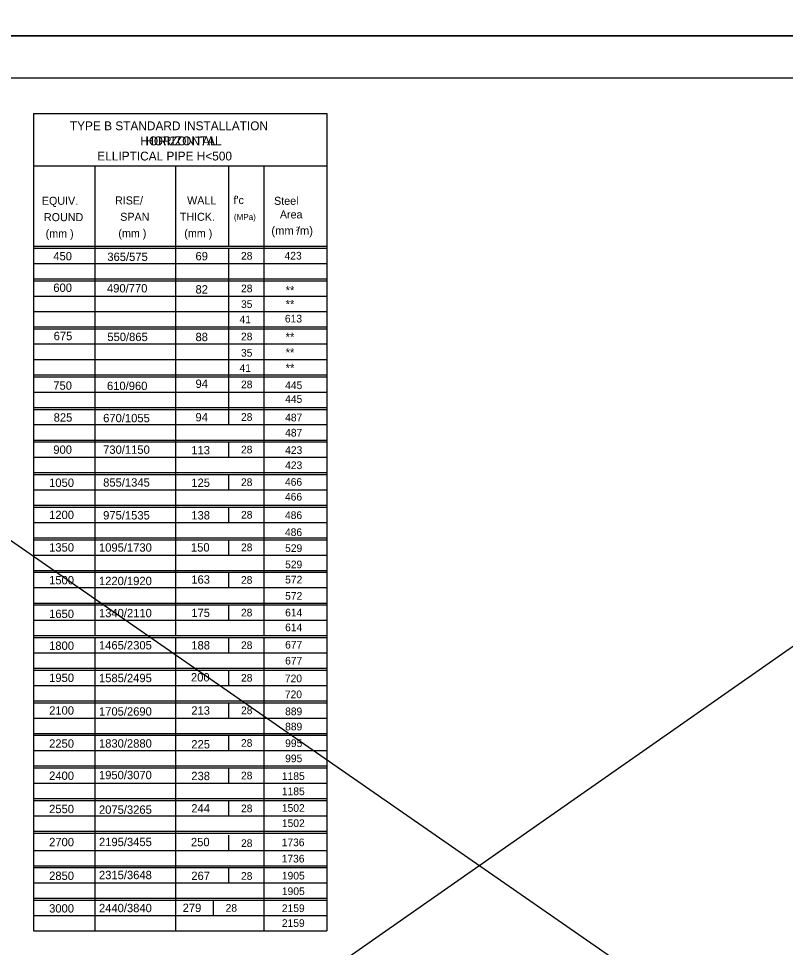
# Model space of a CAD drawing. Extents: x -22562 to -18409, y 3991 to 7171.
# Drawn here: x -20967.9 to -20692.7, y 5446.1 to 5779.6 of the extents above; entities that cross this region are included whole.
import ezdxf

# ---------------------------------------------------------------- set-up
doc = ezdxf.new("R2010")
doc.units = 0
for name, color, linetype in [('1', 7, 'Continuous'), ('2', 7, 'Continuous'), ('4', 7, 'Continuous'), ('Default', 7, 'Continuous'), ('PLT-BNDY', 7, 'Continuous')]:
    doc.layers.add(name, color=color, linetype=linetype)

msp = doc.modelspace()

# ---------------------------------------------------------------- linework, layer by layer
at = {"layer": '2'}
for p, q in [((-21185.85, 5758.37), (-20399.85, 5758.37)), ((-20962.54, 5745.54), (-20857.26, 5745.54)), ((-20962.54, 5745.54), (-20962.54, 5452.08)), ((-20857.26, 5745.54), (-20857.26, 5452.08)), ((-20962.54, 5726.77), (-20857.37, 5726.77)), ((-20940.54, 5726.77), (-20940.54, 5558.08)), ((-20911.54, 5726.77), (-20911.54, 5558.08)), ((-20892.55, 5726.77), (-20892.55, 5697.87)), ((-20879.89, 5726.77), (-20879.89, 5558.08)), ((-20962.54, 5697.87), (-20857.26, 5697.87)), ((-20962.54, 5697.18), (-20857.26, 5697.18)), ((-20892.55, 5697.18), (-20892.55, 5647.57)), ((-20962.54, 5691.71), (-20857.26, 5691.71)), ((-20962.54, 5686.17), (-20857.26, 5686.17)), ((-20962.54, 5686.17), (-20857.26, 5686.17)), ((-20962.54, 5685.49), (-20857.26, 5685.49)), ((-20962.54, 5685.49), (-20857.26, 5685.49)), ((-20892.55, 5685.49), (-20892.55, 5641.37)), ((-20962.54, 5679.98), (-20857.26, 5679.98)), ((-20962.54, 5674.44), (-20857.26, 5674.44)), ((-20962.54, 5668.9), (-20857.26, 5668.9)), ((-20962.54, 5668.9), (-20857.26, 5668.9)), ((-20962.54, 5668.21), (-20857.26, 5668.21)), ((-20892.55, 5668.21), (-20892.55, 5635.18)), ((-20962.54, 5662.78), (-20857.26, 5662.78)), ((-20962.54, 5657.24), (-20857.26, 5657.24)), ((-20962.54, 5651.7), (-20857.26, 5651.7)), ((-20962.54, 5651.7), (-20857.26, 5651.7)), ((-20962.54, 5651.7), (-20857.26, 5651.7)), ((-20962.54, 5651.01), (-20857.26, 5651.01)), ((-20892.55, 5651.01), (-20892.55, 5645.5)), ((-20962.54, 5645.5), (-20857.26, 5645.5)), ((-20962.54, 5640), (-20857.26, 5640)), ((-20962.54, 5640), (-20857.26, 5640)), ((-20962.54, 5639.31), (-20857.26, 5639.31)), ((-20892.55, 5639.31), (-20892.55, 5633.81)), ((-20962.54, 5633.81), (-20857.26, 5633.81)), ((-20962.54, 5628.3), (-20857.26, 5628.3)), ((-20962.54, 5628.3), (-20857.26, 5628.3)), ((-20962.54, 5627.61), (-20857.26, 5627.61)), ((-20892.55, 5627.61), (-20892.55, 5622.11)), ((-20962.54, 5622.11), (-20857.26, 5622.11)), ((-20962.54, 5616.6), (-20857.26, 5616.6)), ((-20962.54, 5616.6), (-20857.26, 5616.6)), ((-20962.54, 5615.91), (-20857.26, 5615.91)), ((-20892.55, 5615.91), (-20892.55, 5610.41)), ((-20962.54, 5610.41), (-20857.26, 5610.41)), ((-20962.54, 5604.9), (-20857.26, 5604.9)), ((-20962.54, 5604.9), (-20857.26, 5604.9)), ((-20962.54, 5604.22), (-20857.26, 5604.22)), ((-20962.54, 5604.22), (-20962.54, 5604.22)), ((-20892.55, 5604.22), (-20892.55, 5598.71)), ((-20962.54, 5598.71), (-20857.26, 5598.71)), ((-20962.54, 5593.2), (-20857.26, 5593.2)), ((-20962.54, 5593.2), (-20857.26, 5593.2)), ((-20962.54, 5592.52), (-20857.26, 5592.52)), ((-20911.54, 5592.52), (-20911.54, 5587.01)), ((-20892.55, 5592.52), (-20892.55, 5587.01)), ((-20962.54, 5587.01), (-20857.26, 5587.01)), ((-20962.54, 5581.51), (-20857.26, 5581.51)), ((-20962.54, 5581.51), (-20857.26, 5581.51)), ((-20962.54, 5580.82), (-20857.26, 5580.82)), ((-20911.54, 5580.82), (-20911.54, 5575.32)), ((-20892.55, 5580.82), (-20892.55, 5575.32)), ((-20962.54, 5575.32), (-20857.26, 5575.32)), ((-20962.54, 5569.78), (-20857.26, 5569.78)), ((-20962.54, 5569.09), (-20857.26, 5569.09)), ((-20911.54, 5569.81), (-20911.54, 5564.3)), ((-20911.54, 5569.09), (-20911.54, 5563.58)), ((-20892.55, 5569.09), (-20892.55, 5563.58)), ((-20962.54, 5563.58), (-20857.26, 5563.58)), ((-20962.54, 5558.08), (-20857.26, 5558.08)), ((-20962.54, 5557.39), (-20857.26, 5557.39)), ((-20940.54, 5557.39), (-20940.54, 5452.08)), ((-20911.54, 5558.08), (-20911.54, 5558.08)), ((-20911.54, 5557.39), (-20911.54, 5452.08)), ((-20892.55, 5557.39), (-20892.55, 5551.89)), ((-20879.89, 5557.39), (-20879.89, 5452.08)), ((-20962.54, 5551.89), (-20857.26, 5551.89)), ((-20962.54, 5546.38), (-20857.26, 5546.38)), ((-20962.54, 5546.38), (-20857.26, 5546.38)), ((-20962.54, 5546.38), (-20857.26, 5546.38)), ((-20962.54, 5545.69), (-20857.26, 5545.69)), ((-20892.55, 5545.69), (-20892.55, 5540.19)), ((-20962.54, 5540.19), (-20857.26, 5540.19)), ((-20962.54, 5534.68), (-20857.26, 5534.68)), ((-20962.54, 5534.68), (-20857.26, 5534.68)), ((-20962.54, 5534.68), (-20857.26, 5534.68)), ((-20962.54, 5533.99), (-20857.26, 5533.99)), ((-20911.54, 5534), (-20911.54, 5517.48)), ((-20911.54, 5533.99), (-20911.54, 5528.49)), ((-20892.55, 5533.99), (-20892.55, 5528.49)), ((-20962.54, 5528.49), (-20857.26, 5528.49)), ((-20962.54, 5522.98), (-20857.26, 5522.98)), ((-20962.54, 5522.98), (-20857.26, 5522.98)), ((-20962.54, 5522.98), (-20857.26, 5522.98)), ((-20962.54, 5522.3), (-20857.26, 5522.3)), ((-20911.54, 5522.98), (-20911.54, 5517.48)), ((-20911.54, 5522.3), (-20911.54, 5516.79)), ((-20892.55, 5522.3), (-20892.55, 5516.79)), ((-20962.54, 5516.79), (-20857.26, 5516.79)), ((-20962.54, 5511.28), (-20857.26, 5511.28)), ((-20962.54, 5511.28), (-20857.26, 5511.28)), ((-20962.54, 5510.6), (-20857.26, 5510.6)), ((-20962.54, 5510.6), (-20962.54, 5510.6)), ((-20911.54, 5510.6), (-20911.54, 5505.09)), ((-20892.55, 5510.6), (-20892.55, 5505.09)), ((-20962.54, 5505.09), (-20857.26, 5505.09)), ((-20962.54, 5499.55), (-20857.26, 5499.55)), ((-20962.54, 5499.55), (-20857.26, 5499.55)), ((-20962.54, 5498.87), (-20857.26, 5498.87)), ((-20962.54, 5498.87), (-20857.26, 5498.87)), ((-20911.54, 5499.59), (-20911.54, 5494.08)), ((-20911.54, 5498.87), (-20911.54, 5493.36)), ((-20911.54, 5498.87), (-20911.54, 5493.36)), ((-20892.55, 5498.87), (-20892.55, 5493.36)), ((-20962.54, 5493.36), (-20857.26, 5493.36)), ((-20962.54, 5487.86), (-20857.26, 5487.86)), ((-20962.54, 5487.17), (-20857.26, 5487.17)), ((-20962.54, 5487.17), (-20857.26, 5487.17)), ((-20962.54, 5487.17), (-20857.26, 5487.17)), ((-20911.54, 5488.58), (-20911.54, 5483.07)), ((-20911.54, 5487.86), (-20911.54, 5482.35)), ((-20911.54, 5486.48), (-20911.54, 5480.98)), ((-20911.54, 5486.48), (-20911.54, 5480.98)), ((-20892.55, 5486.48), (-20892.55, 5480.98)), ((-20962.54, 5480.98), (-20857.26, 5480.98)), ((-20962.54, 5475.47), (-20857.26, 5475.47)), ((-20911.54, 5475.47), (-20911.54, 5469.97)), ((-20962.54, 5474.79), (-20857.26, 5474.79)), ((-20911.54, 5474.79), (-20911.54, 5469.28)), ((-20911.54, 5474.79), (-20911.54, 5469.28)), ((-20892.55, 5474.79), (-20892.55, 5469.28)), ((-20962.54, 5469.28), (-20857.26, 5469.28)), ((-20962.54, 5463.78), (-20857.26, 5463.78)), ((-20962.54, 5463.78), (-20857.26, 5463.78)), ((-20962.54, 5463.09), (-20857.26, 5463.09)), ((-20911.54, 5463.78), (-20911.54, 5458.27)), ((-20911.54, 5463.09), (-20911.54, 5457.58)), ((-20898.08, 5463.09), (-20898.08, 5457.58)), ((-20962.54, 5457.58), (-20857.26, 5457.58)), ((-20962.54, 5452.08), (-20857.26, 5452.08))]:
    msp.add_line(p, q, dxfattribs=at)
at = {"layer": 'Default'}
for p, q in [((-21204.91, 5194.13), (-20392, 5762.9)), ((-20394.86, 5192.7), (-21214.93, 5761.47))]:
    msp.add_line(p, q, dxfattribs=at)
at = {"layer": 'PLT-BNDY'}
for points in [[(-21225.85, 6367.37), (-20384.85, 6367.37), (-20384.85, 5773.37), (-21225.85, 5773.37)], [(-21225.85, 5773.37), (-20384.85, 5773.37), (-20384.85, 5179.37), (-21225.85, 5179.37)]]:
    msp.add_lwpolyline(points, close=True, dxfattribs=at)

# ---------------------------------------------------------------- texts
at = {"layer": '1'}
for s, height, p in [('HORIZONTAL', 3.178, (-20922.42, 5734.1)), ('Steel', 2.875, (-20876.21, 5712.73)), ('Area', 2.875, (-20874.13, 5707.85))]:
    msp.add_text(s, height=height, dxfattribs=at).set_placement(p)
at = {"layer": '2'}
for s, height, p in [('EQUIV.', 2.875, (-20959.54, 5712.75)), ('RISE/', 2.875, (-20933.29, 5712.87)), ('WALL', 2.875, (-20907.42, 5712.87)), ("f'c", 2.875, (-20890.76, 5713)), ('ROUND', 2.875, (-20958.79, 5706.87)), ('SPAN', 2.875, (-20931.42, 5707)), ('THICK.', 2.875, (-20910.04, 5707)), ('(MPa)', 2.156, (-20890.62, 5707.3)), ('(mm )', 2.875, (-20958.17, 5701)), ('(mm )', 2.875, (-20932.08, 5701.12)), ('(mm )', 2.875, (-20908.42, 5701.12)), ('(mm /m)', 3, (-20877.19, 5701.97)), ('2', 1.5, (-20868.36, 5703.33)), ('450', 3, (-20955.43, 5692.81)), ('365/575', 3, (-20936.04, 5692.58)), ('69', 3, (-20904.41, 5692.81)), ('600', 3, (-20955.43, 5681.47)), ('490/770', 3, (-20936.17, 5681.28)), ('82', 3, (-20904.41, 5680.88)), ('675', 3, (-20955.3, 5664.14)), ('550/865', 3, (-20936.04, 5663.82)), ('88', 3, (-20904.41, 5663.79)), ('750', 3, (-20955.43, 5646.34)), ('610/960', 3, (-20936.17, 5646.24)), ('94', 3, (-20904.41, 5647)), ('825', 3, (-20955.3, 5634.9)), ('670/1055', 3, (-20937.54, 5634.68)), ('94', 3, (-20904.41, 5635)), ('900', 3, (-20955.43, 5623.35)), ('730/1150', 3, (-20937.54, 5623.34)), ('113', 3, (-20905.91, 5623.16)), ('1050', 3, (-20956.93, 5611.47)), ('855/1345', 3, (-20937.54, 5611.56)), ('125', 3, (-20905.91, 5611.47)), ('1200', 3, (-20956.93, 5599.92)), ('975/1535', 3, (-20937.54, 5599.77)), ('138', 3, (-20905.91, 5599.78)), ('1350', 3, (-20956.93, 5588.25)), ('1095/1730', 3, (-20939.04, 5588.21)), ('150', 3, (-20906.04, 5588.25)), ('1500', 3, (-20956.93, 5576.48)), ('1220/1920', 3, (-20939.04, 5576.21)), ('163', 3, (-20905.91, 5576.72)), ('1650', 3, (-20956.93, 5564.39)), ('1340/2110', 3, (-20939.04, 5564.67)), ('175', 3, (-20905.91, 5564.76)), ('1800', 3, (-20956.93, 5552.97)), ('1465/2305', 3, (-20939.04, 5553.12)), ('188', 3, (-20905.91, 5553.11)), ('1950', 3, (-20956.93, 5541.44)), ('1585/2495', 3, (-20939.04, 5541.36)), ('200', 3, (-20906.04, 5541.62)), ('2100', 3, (-20956.93, 5529.71)), ('1705/2690', 3, (-20939.04, 5529.36)), ('213', 3, (-20905.91, 5529.69)), ('2250', 3, (-20956.93, 5517.84)), ('1830/2880', 3, (-20939.04, 5517.87)), ('225', 3, (-20905.91, 5517.57)), ('2400', 3, (-20956.93, 5506.29)), ('1950/3070', 3, (-20939.04, 5506.53)), ('238', 3, (-20905.91, 5506.2)), ('2550', 3, (-20956.93, 5494.34)), ('2075/3265', 3, (-20939.04, 5494.11)), ('244', 3, (-20905.91, 5494.58)), ('2700', 3, (-20956.93, 5482.47)), ('2195/3455', 3, (-20939.04, 5482.51)), ('250', 3, (-20906.04, 5482.47)), ('2850', 3, (-20956.93, 5470.37)), ('2315/3648', 3, (-20939.04, 5470.64)), ('267', 3, (-20905.91, 5470.35)), ('3000', 3, (-20956.93, 5458.66)), ('2440/3840', 3, (-20939.04, 5458.78)), ('279', 3, (-20909.02, 5458.85))]:
    msp.add_text(s, height=height, dxfattribs=at).set_placement(p)
at = {"layer": '4'}
for s, height, p in [('TYPE B STANDARD INSTALLATION', 3.1784, (-20949.48, 5739.5)), (' HORIZONTAL', 3.1784, (-20925.36, 5734.07)), ('ELLIPTICAL PIPE H<500', 3.1784, (-20939.63, 5728.65)), ('28', 2.752, (-20888.08, 5693.05)), ('423', 2.752, (-20872.45, 5693.09)), ('28', 2.752, (-20888.08, 5681.35)), ('**', 3, (-20872.07, 5680.54)), ('35', 2.752, (-20888.08, 5675.7)), ('**', 3, (-20872.07, 5675.58)), ('41', 2.752, (-20888.59, 5670.23)), ('613', 2.752, (-20872.33, 5670.5)), ('28', 2.752, (-20888.08, 5664.08)), ('**', 3, (-20872.07, 5663.81)), ('35', 2.752, (-20888.08, 5658.23)), ('**', 3, (-20872.07, 5658.23)), ('41', 2.752, (-20888.59, 5652.77)), ('**', 3, (-20872.07, 5652.65)), ('28', 2.752, (-20888.08, 5646.88)), ('445', 2.752, (-20872.24, 5646.57)), ('445', 2.752, (-20872.24, 5641.64)), ('28', 2.752, (-20888.08, 5635.18)), ('487', 2.752, (-20872.24, 5635.01)), ('487', 2.752, (-20872.24, 5629.55)), ('28', 2.752, (-20888.08, 5623.49)), ('423', 2.752, (-20872.24, 5623.31)), ('423', 2.752, (-20872.24, 5617.86)), ('28', 2.752, (-20888.08, 5611.79)), ('466', 2.752, (-20872.3, 5611.88)), ('466', 2.752, (-20872.3, 5606.56)), ('28', 2.752, (-20888.08, 5600.09)), ('486', 2.752, (-20872.3, 5599.93)), ('486', 2.752, (-20872.3, 5593.82)), ('28', 2.752, (-20888.08, 5588.39)), ('529', 2.752, (-20872.25, 5588.1)), ('529', 2.752, (-20872.25, 5582.26)), ('28', 2.752, (-20888.08, 5576.69)), ('572', 2.752, (-20872.24, 5576.8)), ('572', 2.752, (-20872.24, 5570.96)), ('28', 2.752, (-20888.08, 5564.96)), ('614', 2.752, (-20872.24, 5564.98)), ('614', 2.752, (-20872.24, 5559.66)), ('28', 2.752, (-20888.08, 5553.26)), ('677', 2.752, (-20872.24, 5553.42)), ('677', 2.752, (-20872.24, 5547.7)), ('28', 2.752, (-20888.08, 5541.56)), ('720', 2.752, (-20872.34, 5541.33)), ('720', 2.752, (-20872.34, 5535.62)), ('28', 2.752, (-20888.08, 5529.87)), ('889', 2.752, (-20872.25, 5529.51)), ('889', 2.752, (-20872.25, 5524.06)), ('28', 2.752, (-20888.08, 5518.17)), ('995', 2.752, (-20872.24, 5518.08)), ('995', 2.752, (-20872.24, 5512.62)), ('28', 2.752, (-20888.08, 5506.47)), ('1185', 2.752, (-20873.41, 5506.26)), ('1185', 2.752, (-20873.41, 5500.8)), ('28', 2.752, (-20888.08, 5494.68)), ('1502', 2.752, (-20873.41, 5494.82)), ('1502', 2.752, (-20873.41, 5489.37)), ('28', 2.752, (-20888.08, 5482.2)), ('1736', 2.752, (-20873.48, 5482.48)), ('1736', 2.752, (-20873.48, 5476.63)), ('28', 2.752, (-20888.08, 5470.41)), ('1905', 2.752, (-20873.41, 5470.53)), ('1905', 2.752, (-20873.41, 5464.94)), ('28', 2.752, (-20893.6, 5458.96)), ('2159', 2.752, (-20873.42, 5458.83)), ('2159', 2.752, (-20873.42, 5453.51))]:
    msp.add_text(s, height=height, dxfattribs=at).set_placement(p)

doc.saveas('drawing.dxf')
